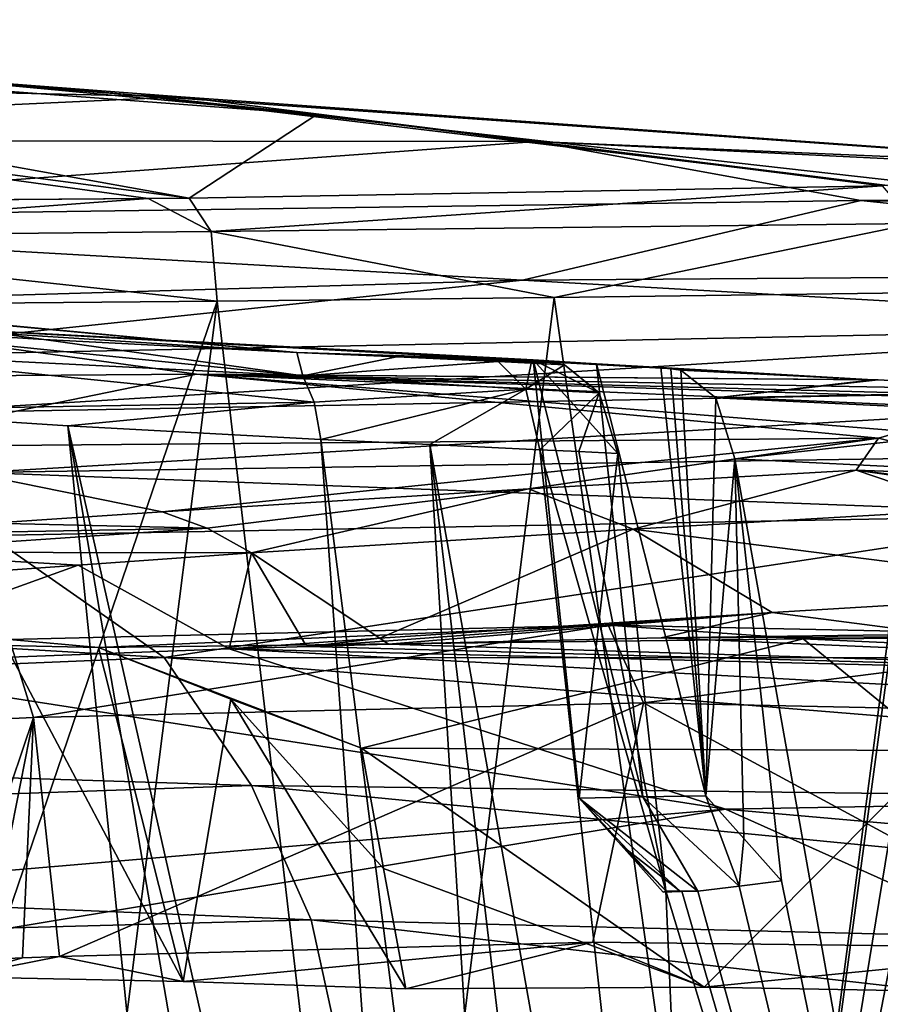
# Model space of a CAD drawing. Header units: metres. Extents: x -147 to 294, y -23 to 81.
# Tile 649 of 656: x 260.2 to 267.39, y 43.32 to 51.54. Entities that reach past the tile are written whole.
import ezdxf

# ---------------------------------------------------------------- set-up
doc = ezdxf.new("R2010")
doc.units = ezdxf.units.M
doc.layers.add('solid_AVA_153', color=7, linetype='CONTINUOUS')

msp = doc.modelspace()

# ---------------------------------------------------------------- linework, layer by layer
at = {"layer": 'solid_AVA_153'}
for points in [[(250.347565, 51.543278, 155.963181), (254.183105, 51.389874, 161.512756), (261.620117, 50.052994, 160.759338)], [(261.276215, 50.049202, 160.499207), (250.347565, 51.543278, 155.963181), (261.620117, 50.052994, 160.759338)], [(261.276215, 50.049202, 160.499207), (256.429932, 50.015076, 155.67804), (250.347565, 51.543278, 155.963181)], [(255.079224, 51.389675, 167.532944), (251.69136, 51.119713, 173.223648), (261.549072, 50.899857, 170.541779)], [(254.183105, 51.389874, 161.512756), (258.069641, 51.186428, 166.844421), (262.684357, 50.750778, 165.721512)], [(261.620117, 50.052994, 160.759338), (254.183105, 51.389874, 161.512756), (262.684357, 50.750778, 165.721512)], [(261.170532, 50.912083, 166.156967), (255.079224, 51.389675, 167.532944), (261.549072, 50.899857, 170.541779)], [(258.069641, 51.186428, 166.844421), (255.079224, 51.389675, 167.532944), (261.170532, 50.912083, 166.156967)], [(262.684357, 50.750778, 165.721512), (258.069641, 51.186428, 166.844421), (261.170532, 50.912083, 166.156967)], [(261.549072, 50.899857, 170.541779), (251.69136, 51.119713, 173.223648), (253.713364, 50.536263, 178.070358)], [(261.549072, 50.899857, 170.541779), (253.713364, 50.536263, 178.070358), (264.518738, 50.526802, 174.543671)], [(261.170532, 50.912083, 166.156967), (261.549072, 50.899857, 170.541779), (271.635498, 50.177132, 166.834457)], [(267.793427, 50.166183, 164.605927), (261.170532, 50.912083, 166.156967), (271.635498, 50.177132, 166.834457)], [(267.793427, 50.166183, 164.605927), (267.452728, 50.158443, 164.420227), (261.170532, 50.912083, 166.156967)], [(262.684357, 50.750778, 165.721512), (261.170532, 50.912083, 166.156967), (267.452728, 50.158443, 164.420227)], [(261.549072, 50.899857, 170.541779), (264.518738, 50.526802, 174.543671), (271.635498, 50.177132, 166.834457)], [(261.620117, 50.052994, 160.759338), (262.684357, 50.750778, 165.721512), (267.407166, 50.157097, 164.394226)], [(267.452728, 50.158443, 164.420227), (267.407166, 50.157097, 164.394226), (262.684357, 50.750778, 165.721512)], [(264.518738, 50.526802, 174.543671), (253.713364, 50.536263, 178.070358), (255.568954, 49.871784, 182.866669)], [(264.518738, 50.526802, 174.543671), (255.568954, 49.871784, 182.866669), (267.228943, 50.032803, 178.69928)], [(264.518738, 50.526802, 174.543671), (275.481628, 50.058571, 169.634888), (271.635498, 50.177132, 166.834457)], [(264.518738, 50.526802, 174.543671), (267.228943, 50.032803, 178.69928), (275.481628, 50.058571, 169.634888)], [(261.80188, 49.7738, 160.316772), (261.620117, 50.052994, 160.759338), (267.407166, 50.157097, 164.394226)], [(261.80188, 49.7738, 160.316772), (267.407166, 50.157097, 164.394226), (267.677277, 49.840237, 163.870392)], [(264.403748, 49.369308, 184.952377), (267.228943, 50.032803, 178.69928), (255.568954, 49.871784, 182.866669)], [(261.276215, 50.049202, 160.499207), (256.588684, 50.015003, 155.881104), (256.429932, 50.015076, 155.67804)], [(256.899872, 49.727673, 155.559189), (256.588684, 50.015003, 155.881104), (261.276215, 50.049202, 160.499207)], [(256.899872, 49.727673, 155.559189), (261.276215, 50.049202, 160.499207), (261.80188, 49.7738, 160.316772)], [(261.80188, 49.7738, 160.316772), (261.276215, 50.049202, 160.499207), (261.620117, 50.052994, 160.759338)], [(264.403748, 49.369308, 184.952377), (273.022766, 49.429905, 181.25676), (267.228943, 50.032803, 178.69928)], [(267.228943, 50.032803, 178.69928), (279.023529, 49.764523, 172.909378), (275.481628, 50.058571, 169.634888)], [(273.022766, 49.429905, 181.25676), (279.023529, 49.764523, 172.909378), (267.228943, 50.032803, 178.69928)], [(256.163666, 49.125, 187.67189), (264.403748, 49.369308, 184.952377), (255.568954, 49.871784, 182.866669)], [(261.80188, 49.7738, 160.316772), (267.677277, 49.840237, 163.870392), (264.667938, 49.223736, 161.838577)], [(267.677277, 49.840237, 163.870392), (267.832428, 49.266083, 163.583679), (264.667938, 49.223736, 161.838577)], [(256.899872, 49.727673, 155.559189), (261.80188, 49.7738, 160.316772), (261.853638, 49.193748, 159.940323)], [(261.80188, 49.7738, 160.316772), (264.667938, 49.223736, 161.838577), (261.853638, 49.193748, 159.940323)], [(256.899872, 49.727673, 155.559189), (261.853638, 49.193748, 159.940323), (257.032532, 49.150341, 155.22197)], [(271.09668, 48.986984, 185.532074), (273.022766, 49.429905, 181.25676), (264.403748, 49.369308, 184.952377)], [(258.220123, 48.723484, 190.024017), (264.403748, 49.369308, 184.952377), (256.163666, 49.125, 187.67189)], [(258.220123, 48.723484, 190.024017), (271.09668, 48.986984, 185.532074), (264.403748, 49.369308, 184.952377)], [(266.310303, 37.645092, 159.771027), (264.667938, 49.223736, 161.838577), (267.832428, 49.266083, 163.583679)], [(266.310303, 37.645092, 159.771027), (268.556244, 49.270004, 163.939896), (269.301392, 43.513416, 162.848495)], [(266.310303, 37.645092, 159.771027), (268.214508, 49.269398, 163.773636), (268.556244, 49.270004, 163.939896)], [(266.310303, 37.645092, 159.771027), (267.876953, 49.26672, 163.606064), (268.214508, 49.269398, 163.773636)], [(266.310303, 37.645092, 159.771027), (267.832428, 49.266083, 163.583679), (267.876953, 49.26672, 163.606064)], [(257.812469, 37.355385, 152.744766), (257.032532, 49.150341, 155.22197), (261.853638, 49.193748, 159.940323)], [(257.717438, 49.208294, 166.936859), (258.132843, 49.175594, 166.831833), (262.519745, 48.764896, 165.907211)], [(258.443787, 49.026279, 171.335175), (257.717438, 49.208294, 166.936859), (262.519745, 48.764896, 165.907211)], [(260.368958, 37.468742, 155.432556), (257.812469, 37.355385, 152.744766), (261.853638, 49.193748, 159.940323)], [(260.404572, 48.872307, 164.794128), (262.519745, 48.764896, 165.907211), (258.132843, 49.175594, 166.831833)], [(258.238678, 49.009251, 163.555756), (260.404572, 48.872307, 164.794128), (258.132843, 49.175594, 166.831833)], [(263.211609, 37.555195, 157.723022), (260.368958, 37.468742, 155.432556), (261.853638, 49.193748, 159.940323)], [(263.211609, 37.555195, 157.723022), (261.853638, 49.193748, 159.940323), (264.667938, 49.223736, 161.838577)], [(266.310303, 37.645092, 159.771027), (263.211609, 37.555195, 157.723022), (264.667938, 49.223736, 161.838577)], [(251.883362, 48.510719, 178.26265), (258.443787, 49.026279, 171.335175), (261.681396, 48.581871, 175.395691)], [(262.569519, 48.570122, 165.373322), (260.404572, 48.872307, 164.794128), (258.238678, 49.009251, 163.555756)], [(262.569519, 48.570122, 165.373322), (258.238678, 49.009251, 163.555756), (258.493317, 48.771515, 163.103317)], [(264.492188, 48.701557, 167.457581), (258.443787, 49.026279, 171.335175), (262.519745, 48.764896, 165.907211)], [(265.559174, 48.638344, 167.82312), (267.330841, 48.536888, 168.472015), (258.443787, 49.026279, 171.335175)], [(261.681396, 48.581871, 175.395691), (258.443787, 49.026279, 171.335175), (267.330841, 48.536888, 168.472015)], [(265.019958, 48.66988, 167.632416), (265.559174, 48.638344, 167.82312), (258.443787, 49.026279, 171.335175)], [(264.492188, 48.701557, 167.457581), (265.019958, 48.66988, 167.632416), (258.443787, 49.026279, 171.335175)], [(259.109955, 48.254082, 192.678787), (271.09668, 48.986984, 185.532074), (258.220123, 48.723484, 190.024017)], [(259.109955, 48.254082, 192.678787), (272.394775, 48.498833, 188.322449), (271.09668, 48.986984, 185.532074)], [(262.569519, 48.570122, 165.373322), (262.519745, 48.764896, 165.907211), (260.404572, 48.872307, 164.794128)], [(262.664246, 48.35017, 165.186981), (258.493317, 48.771515, 163.103317), (258.626282, 48.27874, 162.825134)], [(262.664246, 48.35017, 165.186981), (262.569519, 48.570122, 165.373322), (258.493317, 48.771515, 163.103317)], [(263.353424, 48.727169, 166.333832), (262.519745, 48.764896, 165.907211), (262.569519, 48.570122, 165.373322)], [(264.492188, 48.701557, 167.457581), (262.519745, 48.764896, 165.907211), (263.353424, 48.727169, 166.333832)], [(263.353424, 48.727169, 166.333832), (262.569519, 48.570122, 165.373322), (264.199249, 48.687634, 166.758606)], [(264.430511, 48.457386, 166.255951), (264.199249, 48.687634, 166.758606), (262.569519, 48.570122, 165.373322)], [(264.62323, 48.682205, 167.246841), (263.353424, 48.727169, 166.333832), (264.199249, 48.687634, 166.758606)], [(264.62323, 48.682205, 167.246841), (264.492188, 48.701557, 167.457581), (263.353424, 48.727169, 166.333832)], [(264.475311, 48.67453, 166.896851), (264.199249, 48.687634, 166.758606), (264.430511, 48.457386, 166.255951)], [(264.475311, 48.67453, 166.896851), (264.62323, 48.682205, 167.246841), (264.199249, 48.687634, 166.758606)], [(264.475311, 48.67453, 166.896851), (264.430511, 48.457386, 166.255951), (264.752838, 48.6614, 167.038193)], [(264.475311, 48.67453, 166.896851), (264.752838, 48.6614, 167.038193), (264.62323, 48.682205, 167.246841)], [(264.877472, 45.042274, 166.58786), (264.492188, 48.701557, 167.457581), (265.19812, 47.921837, 166.275192)], [(265.043152, 48.427814, 166.557983), (265.19812, 47.921837, 166.275192), (264.492188, 48.701557, 167.457581)], [(265.408356, 45.053722, 166.775604), (265.019958, 48.66988, 167.632416), (264.492188, 48.701557, 167.457581)], [(264.752838, 48.6614, 167.038193), (264.492188, 48.701557, 167.457581), (264.62323, 48.682205, 167.246841)], [(265.043152, 48.427814, 166.557983), (264.492188, 48.701557, 167.457581), (264.752838, 48.6614, 167.038193)], [(265.408356, 45.053722, 166.775604), (264.492188, 48.701557, 167.457581), (264.877472, 45.042274, 166.58786)], [(265.043152, 48.427814, 166.557983), (264.752838, 48.6614, 167.038193), (264.430511, 48.457386, 166.255951)], [(265.93573, 45.062122, 166.973129), (265.559174, 48.638344, 167.82312), (265.019958, 48.66988, 167.632416)], [(265.408356, 45.053722, 166.775604), (265.93573, 45.062122, 166.973129), (265.019958, 48.66988, 167.632416)], [(265.559174, 48.638344, 167.82312), (265.643097, 48.62711, 167.688248), (267.330841, 48.536888, 168.472015)], [(265.93573, 45.062122, 166.973129), (265.643097, 48.62711, 167.688248), (265.559174, 48.638344, 167.82312)], [(265.643097, 48.62711, 167.688248), (265.726776, 48.615295, 167.55365), (267.330841, 48.536888, 168.472015)], [(265.93573, 45.062122, 166.973129), (265.726776, 48.615295, 167.55365), (265.643097, 48.62711, 167.688248)], [(266.018158, 48.3866, 167.072067), (267.330841, 48.536888, 168.472015), (265.726776, 48.615295, 167.55365)], [(265.93573, 45.062122, 166.973129), (266.018158, 48.3866, 167.072067), (265.726776, 48.615295, 167.55365)], [(251.883362, 48.510719, 178.26265), (261.681396, 48.581871, 175.395691), (258.721802, 47.975109, 181.630539)], [(261.681396, 48.581871, 175.395691), (267.37616, 48.04887, 178.347076), (258.721802, 47.975109, 181.630539)], [(267.374237, 48.534687, 168.498108), (261.681396, 48.581871, 175.395691), (267.330841, 48.536888, 168.472015)], [(261.681396, 48.581871, 175.395691), (267.578217, 48.107197, 177.654129), (267.37616, 48.04887, 178.347076)], [(261.681396, 48.581871, 175.395691), (269.350525, 48.247952, 174.794632), (267.578217, 48.107197, 177.654129)], [(261.681396, 48.581871, 175.395691), (271.604218, 48.274311, 171.386353), (269.350525, 48.247952, 174.794632)], [(270.624786, 48.345295, 170.652298), (271.604218, 48.274311, 171.386353), (261.681396, 48.581871, 175.395691)], [(269.048004, 48.444237, 169.55629), (270.624786, 48.345295, 170.652298), (261.681396, 48.581871, 175.395691)], [(267.374237, 48.534687, 168.498108), (269.048004, 48.444237, 169.55629), (261.681396, 48.581871, 175.395691)], [(264.430511, 48.457386, 166.255951), (262.569519, 48.570122, 165.373322), (262.664246, 48.35017, 165.186981)], [(266.018158, 48.3866, 167.072067), (267.374237, 48.534687, 168.498108), (267.330841, 48.536888, 168.472015)], [(266.018158, 48.3866, 167.072067), (269.048004, 48.444237, 169.55629), (267.374237, 48.534687, 168.498108)], [(259.86261, 47.76202, 195.315292), (272.394775, 48.498833, 188.322449), (259.109955, 48.254082, 192.678787)], [(259.86261, 47.76202, 195.315292), (273.488708, 47.968681, 191.171967), (272.394775, 48.498833, 188.322449)], [(264.430511, 48.457386, 166.255951), (262.664246, 48.35017, 165.186981), (262.71814, 48.038979, 165.051758)], [(264.430511, 48.457386, 166.255951), (262.71814, 48.038979, 165.051758), (263.630219, 47.996777, 165.507172)], [(264.430511, 48.457386, 166.255951), (263.630219, 47.996777, 165.507172), (264.54776, 47.95269, 165.954849)], [(265.043152, 48.427814, 166.557983), (264.430511, 48.457386, 166.255951), (264.54776, 47.95269, 165.954849)], [(265.043152, 48.427814, 166.557983), (264.54776, 47.95269, 165.954849), (264.874451, 47.937191, 166.113968)], [(265.043152, 48.427814, 166.557983), (264.874451, 47.937191, 166.113968), (265.19812, 47.921837, 166.275192)], [(266.018158, 48.3866, 167.072067), (269.357544, 48.225735, 169.059357), (269.048004, 48.444237, 169.55629)], [(262.664246, 48.35017, 165.186981), (258.626282, 48.27874, 162.825134), (260.606506, 48.150761, 163.949417)], [(262.664246, 48.35017, 165.186981), (260.606506, 48.150761, 163.949417), (262.71814, 48.038979, 165.051758)], [(265.93573, 45.062122, 166.973129), (266.177155, 47.875252, 166.78244), (266.018158, 48.3866, 167.072067)], [(266.018158, 48.3866, 167.072067), (266.177155, 47.875252, 166.78244), (269.357544, 48.225735, 169.059357)], [(258.626282, 48.27874, 162.825134), (261.051849, 34.444561, 159.97139), (261.984528, 34.466209, 160.514923)], [(260.606506, 48.150761, 163.949417), (258.626282, 48.27874, 162.825134), (261.984528, 34.466209, 160.514923)], [(258.626282, 48.27874, 162.825134), (260.152374, 34.422493, 159.421265), (261.051849, 34.444561, 159.97139)], [(269.357544, 48.225735, 169.059357), (266.177155, 47.875252, 166.78244), (267.871155, 47.791943, 167.734863)], [(260.606506, 48.150761, 163.949417), (262.949646, 34.486794, 161.053772), (263.693604, 34.501339, 161.455734)], [(262.71814, 48.038979, 165.051758), (260.606506, 48.150761, 163.949417), (263.693604, 34.501339, 161.455734)], [(260.606506, 48.150761, 163.949417), (261.984528, 34.466209, 160.514923), (262.949646, 34.486794, 161.053772)], [(268.632385, 47.729149, 179.375153), (267.37616, 48.04887, 178.347076), (267.578217, 48.107197, 177.654129)], [(258.721802, 47.975109, 181.630539), (267.37616, 48.04887, 178.347076), (261.39389, 47.433365, 184.996246)], [(267.37616, 48.04887, 178.347076), (264.452972, 47.624611, 182.964798), (261.39389, 47.433365, 184.996246)], [(262.71814, 48.038979, 165.051758), (263.693604, 34.501339, 161.455734), (264.453644, 34.515049, 161.856384)], [(263.630219, 47.996777, 165.507172), (262.71814, 48.038979, 165.051758), (264.453644, 34.515049, 161.856384)], [(267.37616, 48.04887, 178.347076), (267.190948, 47.782314, 180.828094), (264.452972, 47.624611, 182.964798)], [(268.632385, 47.729149, 179.375153), (267.190948, 47.782314, 180.828094), (267.37616, 48.04887, 178.347076)], [(258.721802, 47.975109, 181.630539), (261.39389, 47.433365, 184.996246), (259.968445, 47.338612, 185.847519)], [(269.245117, 47.407261, 195.650772), (273.488708, 47.968681, 191.171967), (259.86261, 47.76202, 195.315292)], [(263.630219, 47.996777, 165.507172), (266.022217, 34.538788, 162.657822), (264.54776, 47.95269, 165.954849)], [(263.630219, 47.996777, 165.507172), (265.229584, 34.527634, 162.256561), (266.022217, 34.538788, 162.657822)], [(263.630219, 47.996777, 165.507172), (264.453644, 34.515049, 161.856384), (265.229584, 34.527634, 162.256561)], [(265.6008, 44.269699, 165.378098), (264.54776, 47.95269, 165.954849), (266.022217, 34.538788, 162.657822)], [(265.6008, 44.269699, 165.378098), (264.874451, 47.937191, 166.113968), (264.54776, 47.95269, 165.954849)], [(265.6008, 44.269699, 165.378098), (265.19812, 47.921837, 166.275192), (264.874451, 47.937191, 166.113968)], [(264.877472, 45.042274, 166.58786), (265.19812, 47.921837, 166.275192), (265.6008, 44.269699, 165.378098)], [(265.93573, 45.062122, 166.973129), (266.250671, 44.706898, 166.445068), (266.177155, 47.875252, 166.78244)], [(266.177155, 47.875252, 166.78244), (266.565613, 44.351818, 165.917023), (268.553253, 34.538704, 164.01767)], [(267.871155, 47.791943, 167.734863), (266.177155, 47.875252, 166.78244), (268.553253, 34.538704, 164.01767)], [(266.250671, 44.706898, 166.445068), (266.565613, 44.351818, 165.917023), (266.177155, 47.875252, 166.78244)], [(265.326324, 47.288387, 184.072906), (264.452972, 47.624611, 182.964798), (267.190948, 47.782314, 180.828094)], [(265.326324, 47.288387, 184.072906), (267.190948, 47.782314, 180.828094), (268.157562, 47.453152, 181.89122)], [(268.631012, 47.574917, 180.721405), (267.674408, 47.721859, 181.01619), (267.190948, 47.782314, 180.828094)], [(268.157562, 47.453152, 181.89122), (267.190948, 47.782314, 180.828094), (267.674408, 47.721859, 181.01619)], [(268.632385, 47.729149, 179.375153), (268.631012, 47.574917, 180.721405), (267.190948, 47.782314, 180.828094)], [(259.949463, 47.237133, 198.02063), (269.245117, 47.407261, 195.650772), (259.86261, 47.76202, 195.315292)], [(261.769653, 47.297321, 185.593384), (261.39389, 47.433365, 184.996246), (264.452972, 47.624611, 182.964798)], [(262.140472, 47.089909, 186.172852), (261.769653, 47.297321, 185.593384), (264.452972, 47.624611, 182.964798)], [(265.326324, 47.288387, 184.072906), (262.140472, 47.089909, 186.172852), (264.452972, 47.624611, 182.964798)], [(269.417755, 46.768742, 183.420624), (265.326324, 47.288387, 184.072906), (268.157562, 47.453152, 181.89122)], [(261.410858, 46.217567, 202.90712), (269.245117, 47.407261, 195.650772), (259.949463, 47.237133, 198.02063)], [(261.769653, 47.297321, 185.593384), (259.968445, 47.338612, 185.847519), (261.39389, 47.433365, 184.996246)], [(275.717407, 46.214062, 199.780685), (269.245117, 47.407261, 195.650772), (261.410858, 46.217567, 202.90712)], [(261.769653, 47.297321, 185.593384), (258.471283, 47.236565, 186.676117), (259.968445, 47.338612, 185.847519)], [(261.769653, 47.297321, 185.593384), (258.823334, 47.096069, 187.301743), (258.471283, 47.236565, 186.676117)], [(262.140472, 47.089909, 186.172852), (258.823334, 47.096069, 187.301743), (261.769653, 47.297321, 185.593384)], [(263.212708, 46.377338, 187.846603), (262.140472, 47.089909, 186.172852), (265.326324, 47.288387, 184.072906)], [(266.487122, 46.592522, 185.663254), (263.212708, 46.377338, 187.846603), (265.326324, 47.288387, 184.072906)], [(266.487122, 46.592522, 185.663254), (265.326324, 47.288387, 184.072906), (269.417755, 46.768742, 183.420624)], [(261.410858, 46.217567, 202.90712), (259.949463, 47.237133, 198.02063), (250.802567, 46.841164, 199.679871)], [(260.692841, 46.989441, 187.051758), (259.165955, 46.881023, 187.911972), (258.823334, 47.096069, 187.301743)], [(260.692841, 46.989441, 187.051758), (258.823334, 47.096069, 187.301743), (262.140472, 47.089909, 186.172852)], [(260.692841, 46.989441, 187.051758), (262.140472, 47.089909, 186.172852), (261.952972, 46.289906, 188.607483)], [(262.585419, 46.334175, 188.230698), (261.952972, 46.289906, 188.607483), (262.140472, 47.089909, 186.172852)], [(262.585419, 46.334175, 188.230698), (262.140472, 47.089909, 186.172852), (263.212708, 46.377338, 187.846603)], [(260.692841, 46.989441, 187.051758), (258.370239, 46.152817, 190.201935), (259.165955, 46.881023, 187.911972)], [(260.692841, 46.989441, 187.051758), (261.952972, 46.289906, 188.607483), (258.370239, 46.152817, 190.201935)], [(261.410858, 46.217567, 202.90712), (250.802567, 46.841164, 199.679871), (247.104675, 45.620235, 204.783768)], [(266.487122, 46.592522, 185.663254), (269.417755, 46.768742, 183.420624), (267.88031, 46.41328, 185.387436)], [(263.248566, 46.353271, 187.902023), (263.212708, 46.377338, 187.846603), (266.487122, 46.592522, 185.663254)], [(263.248566, 46.353271, 187.902023), (266.487122, 46.592522, 185.663254), (263.283905, 46.328587, 187.957474)], [(266.487122, 46.592522, 185.663254), (265.560303, 46.380226, 186.751663), (263.283905, 46.328587, 187.957474)], [(266.487122, 46.592522, 185.663254), (267.88031, 46.41328, 185.387436), (265.560303, 46.380226, 186.751663)], [(265.119141, 46.486668, 168.313522), (260.32016, 45.71653, 165.931152), (260.119598, 46.367565, 166.599838)], [(265.119141, 46.486668, 168.313522), (260.119598, 46.367565, 166.599838), (260.861603, 46.299923, 167.21312)], [(265.414154, 45.837574, 167.678497), (260.32016, 45.71653, 165.931152), (265.119141, 46.486668, 168.313522)], [(266.747772, 46.372177, 169.516663), (265.119141, 46.486668, 168.313522), (260.861603, 46.299923, 167.21312)], [(266.747772, 46.372177, 169.516663), (269.788849, 46.389828, 170.789566), (265.119141, 46.486668, 168.313522)], [(265.414154, 45.837574, 167.678497), (265.119141, 46.486668, 168.313522), (269.788849, 46.389828, 170.789566)], [(266.747772, 46.372177, 169.516663), (260.861603, 46.299923, 167.21312), (263.058014, 45.461037, 168.23822)], [(262.585419, 46.334175, 188.230698), (263.212708, 46.377338, 187.846603), (262.616394, 46.309917, 188.288696)], [(263.248566, 46.353271, 187.902023), (262.616394, 46.309917, 188.288696), (263.212708, 46.377338, 187.846603)], [(266.747772, 46.372177, 169.516663), (263.058014, 45.461037, 168.23822), (267.885101, 45.441193, 170.46019)], [(263.283905, 46.328587, 187.957474), (265.560303, 46.380226, 186.751663), (275.601318, 45.950104, 184.968231)], [(270.170471, 45.737835, 170.205109), (265.414154, 45.837574, 167.678497), (269.788849, 46.389828, 170.789566)], [(265.560303, 46.380226, 186.751663), (267.88031, 46.41328, 185.387436), (270.350922, 46.399879, 184.06488)], [(265.560303, 46.380226, 186.751663), (270.350922, 46.399879, 184.06488), (275.601318, 45.950104, 184.968231)], [(266.747772, 46.372177, 169.516663), (272.08728, 46.132191, 172.891647), (269.788849, 46.389828, 170.789566)], [(266.747772, 46.372177, 169.516663), (267.885101, 45.441193, 170.46019), (272.08728, 46.132191, 172.891647)], [(257.417877, 46.292759, 165.464783), (257.177032, 46.23814, 165.338257), (261.617859, 34.619965, 164.178513)], [(257.658173, 46.347763, 165.592758), (257.417877, 46.292759, 165.464783), (261.617859, 34.619965, 164.178513)], [(257.87323, 46.346352, 165.69397), (257.658173, 46.347763, 165.592758), (261.617859, 34.619965, 164.178513)], [(257.87323, 46.346352, 165.69397), (261.617859, 34.619965, 164.178513), (259.430206, 41.622337, 165.08847)], [(266.098907, 44.949997, 198.096558), (258.370239, 46.152817, 190.201935), (261.952972, 46.289906, 188.607483)], [(260.119598, 46.367565, 166.599838), (260.32016, 45.71653, 165.931152), (259.295776, 45.669975, 165.673203)], [(261.570007, 43.511688, 166.781586), (260.083923, 46.316929, 166.797058), (259.673035, 43.551613, 165.77327)], [(260.861603, 46.299923, 167.21312), (260.119598, 46.367565, 166.599838), (260.083923, 46.316929, 166.797058)], [(261.570007, 43.511688, 166.781586), (260.861603, 46.299923, 167.21312), (260.083923, 46.316929, 166.797058)], [(263.058014, 45.461037, 168.23822), (260.861603, 46.299923, 167.21312), (261.967377, 45.869484, 167.711258)], [(261.570007, 43.511688, 166.781586), (261.967377, 45.869484, 167.711258), (260.861603, 46.299923, 167.21312)], [(262.585419, 46.334175, 188.230698), (262.616394, 46.309917, 188.288696), (261.952972, 46.289906, 188.607483)], [(261.952972, 46.289906, 188.607483), (262.616394, 46.309917, 188.288696), (275.601318, 45.950104, 184.968231)], [(261.952972, 46.289906, 188.607483), (275.601318, 45.950104, 184.968231), (281.537689, 45.22858, 186.588943)], [(266.098907, 44.949997, 198.096558), (261.952972, 46.289906, 188.607483), (281.537689, 45.22858, 186.588943)], [(263.248566, 46.353271, 187.902023), (263.283905, 46.328587, 187.957474), (262.616394, 46.309917, 188.288696)], [(262.616394, 46.309917, 188.288696), (263.283905, 46.328587, 187.957474), (275.601318, 45.950104, 184.968231)], [(261.410858, 46.217567, 202.90712), (247.104675, 45.620235, 204.783768), (262.140869, 45.147148, 207.812592)], [(257.177032, 46.23814, 165.338257), (257.370972, 44.274563, 164.865479), (261.617859, 34.619965, 164.178513)], [(261.410858, 46.217567, 202.90712), (262.140869, 45.147148, 207.812592), (276.755615, 44.966064, 205.536728)], [(275.717407, 46.214062, 199.780685), (261.410858, 46.217567, 202.90712), (276.755615, 44.966064, 205.536728)], [(248.56813, 43.452839, 206.372086), (258.370239, 46.152817, 190.201935), (266.098907, 44.949997, 198.096558)], [(265.414154, 45.837574, 167.678497), (260.534851, 43.721817, 165.438995), (260.32016, 45.71653, 165.931152)], [(265.414154, 45.837574, 167.678497), (264.990845, 43.839695, 166.917053), (260.534851, 43.721817, 165.438995)], [(261.570007, 43.511688, 166.781586), (263.42865, 43.451523, 167.858063), (261.967377, 45.869484, 167.711258)], [(263.243347, 44.456314, 168.04808), (263.058014, 45.461037, 168.23822), (261.967377, 45.869484, 167.711258)], [(263.42865, 43.451523, 167.858063), (263.243347, 44.456314, 168.04808), (261.967377, 45.869484, 167.711258)], [(265.414154, 45.837574, 167.678497), (269.203278, 43.789948, 168.992401), (264.990845, 43.839695, 166.917053)], [(270.170471, 45.737835, 170.205109), (269.203278, 43.789948, 168.992401), (265.414154, 45.837574, 167.678497)], [(259.580139, 43.53373, 165.15889), (259.295776, 45.669975, 165.673203), (260.32016, 45.71653, 165.931152)], [(259.918579, 43.694107, 165.282578), (259.580139, 43.53373, 165.15889), (260.32016, 45.71653, 165.931152)], [(260.226807, 43.70808, 165.360336), (259.918579, 43.694107, 165.282578), (260.32016, 45.71653, 165.931152)], [(260.534851, 43.721817, 165.438995), (260.226807, 43.70808, 165.360336), (260.32016, 45.71653, 165.931152)], [(247.104675, 45.620235, 204.783768), (247.52002, 44.643276, 209.179001), (262.140869, 45.147148, 207.812592)], [(265.919525, 43.465584, 168.902344), (263.058014, 45.461037, 168.23822), (263.243347, 44.456314, 168.04808)], [(267.885101, 45.441193, 170.46019), (263.058014, 45.461037, 168.23822), (265.919525, 43.465584, 168.902344)], [(267.885101, 45.441193, 170.46019), (265.919525, 43.465584, 168.902344), (268.315247, 43.421562, 170.148819)], [(266.098907, 44.949997, 198.096558), (281.537689, 45.22858, 186.588943), (287.445221, 43.073013, 198.27449)], [(262.140869, 45.147148, 207.812592), (247.52002, 44.643276, 209.179001), (262.637695, 44.027897, 212.690796)], [(262.140869, 45.147148, 207.812592), (262.637695, 44.027897, 212.690796), (277.445648, 43.65794, 211.315964)], [(276.755615, 44.966064, 205.536728), (262.140869, 45.147148, 207.812592), (277.445648, 43.65794, 211.315964)], [(265.408356, 45.053722, 166.775604), (266.214081, 44.308754, 165.712875), (265.93573, 45.062122, 166.973129)], [(266.250671, 44.706898, 166.445068), (265.93573, 45.062122, 166.973129), (266.214081, 44.308754, 165.712875)], [(265.408356, 45.053722, 166.775604), (264.877472, 45.042274, 166.58786), (265.866974, 44.26506, 165.51564)], [(264.877472, 45.042274, 166.58786), (265.6008, 44.269699, 165.378098), (265.228119, 44.650581, 166.000183)], [(265.723511, 44.262241, 165.463943), (265.866974, 44.26506, 165.51564), (264.877472, 45.042274, 166.58786)], [(265.723511, 44.262241, 165.463943), (264.877472, 45.042274, 166.58786), (265.228119, 44.650581, 166.000183)], [(265.408356, 45.053722, 166.775604), (265.866974, 44.26506, 165.51564), (266.214081, 44.308754, 165.712875)], [(251.412384, 42.512848, 211.586624), (248.56813, 43.452839, 206.372086), (266.098907, 44.949997, 198.096558)], [(251.412384, 42.512848, 211.586624), (266.098907, 44.949997, 198.096558), (270.543976, 42.956482, 208.452499)], [(270.543976, 42.956482, 208.452499), (266.098907, 44.949997, 198.096558), (287.445221, 43.073013, 198.27449)], [(265.723511, 44.262241, 165.463943), (265.228119, 44.650581, 166.000183), (265.578705, 44.259026, 165.412659)], [(265.6008, 44.269699, 165.378098), (265.578705, 44.259026, 165.412659), (265.228119, 44.650581, 166.000183)], [(266.214081, 44.308754, 165.712875), (266.565613, 44.351818, 165.917023), (266.250671, 44.706898, 166.445068)], [(247.52002, 44.643276, 209.179001), (247.819489, 43.629162, 213.516663), (262.637695, 44.027897, 212.690796)], [(263.243347, 44.456314, 168.04808), (263.42865, 43.451523, 167.858063), (265.919525, 43.465584, 168.902344)], [(266.565613, 44.351818, 165.917023), (266.214081, 44.308754, 165.712875), (268.553253, 34.538704, 164.01767)], [(257.370972, 44.274563, 164.865479), (257.688416, 39.467464, 163.636948), (261.617859, 34.619965, 164.178513)], [(265.6008, 44.269699, 165.378098), (265.723511, 44.262241, 165.463943), (265.578705, 44.259026, 165.412659)], [(265.6008, 44.269699, 165.378098), (266.022217, 34.538788, 162.657822), (268.553253, 34.538704, 164.01767)], [(265.734009, 44.267395, 165.446899), (265.6008, 44.269699, 165.378098), (268.553253, 34.538704, 164.01767)], [(265.723511, 44.262241, 165.463943), (265.6008, 44.269699, 165.378098), (265.734009, 44.267395, 165.446899)], [(265.723511, 44.262241, 165.463943), (265.734009, 44.267395, 165.446899), (265.866974, 44.26506, 165.51564)], [(265.866974, 44.26506, 165.51564), (265.734009, 44.267395, 165.446899), (268.553253, 34.538704, 164.01767)], [(266.214081, 44.308754, 165.712875), (265.866974, 44.26506, 165.51564), (268.553253, 34.538704, 164.01767)], [(262.637695, 44.027897, 212.690796), (247.819489, 43.629162, 213.516663), (262.897858, 42.845745, 217.597046)], [(262.637695, 44.027897, 212.690796), (262.897858, 42.845745, 217.597046), (277.791718, 42.292648, 217.098328)], [(277.445648, 43.65794, 211.315964), (262.637695, 44.027897, 212.690796), (277.791718, 42.292648, 217.098328)], [(264.990845, 43.839695, 166.917053), (261.570007, 43.511688, 166.781586), (260.534851, 43.721817, 165.438995)], [(264.990845, 43.839695, 166.917053), (263.42865, 43.451523, 167.858063), (261.570007, 43.511688, 166.781586)], [(264.990845, 43.839695, 166.917053), (265.919525, 43.465584, 168.902344), (263.42865, 43.451523, 167.858063)], [(264.990845, 43.839695, 166.917053), (269.203278, 43.789948, 168.992401), (265.919525, 43.465584, 168.902344)], [(269.203278, 43.789948, 168.992401), (268.315247, 43.421562, 170.148819), (265.919525, 43.465584, 168.902344)], [(259.673035, 43.551613, 165.77327), (260.226807, 43.70808, 165.360336), (260.534851, 43.721817, 165.438995)], [(261.570007, 43.511688, 166.781586), (259.673035, 43.551613, 165.77327), (260.534851, 43.721817, 165.438995)], [(259.673035, 43.551613, 165.77327), (259.918579, 43.694107, 165.282578), (260.226807, 43.70808, 165.360336)], [(247.819489, 43.629162, 213.516663), (247.992371, 42.55275, 217.897141), (262.897858, 42.845745, 217.597046)], [(266.310303, 37.645092, 159.771027), (269.301392, 43.513416, 162.848495), (269.770874, 37.749084, 161.761917)]]:
    msp.add_3dface(points, dxfattribs=at)

doc.saveas('drawing.dxf')
